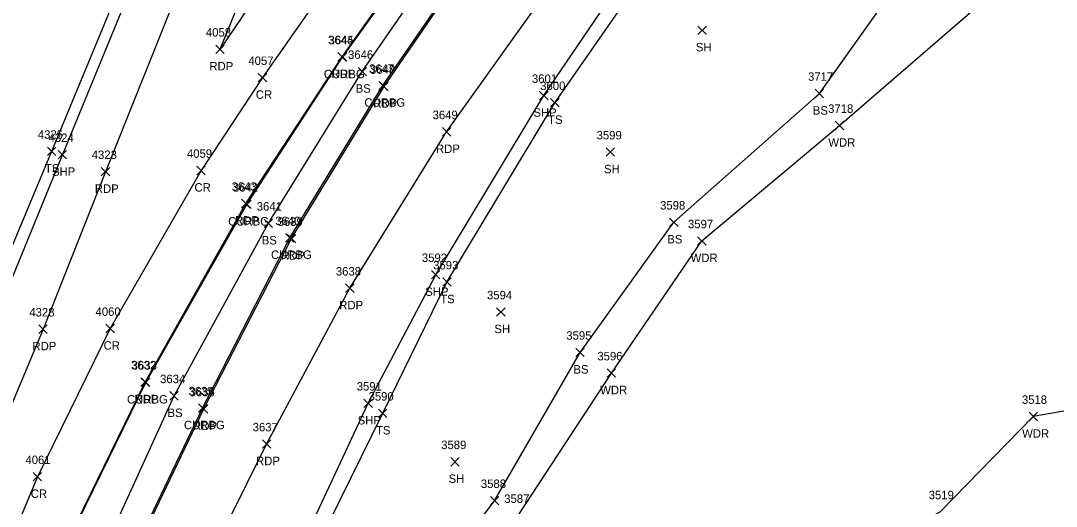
# Model space of a CAD drawing. Extents: x 1623612 to 1625808, y 621345 to 627748.
# Drawn here: x 1624984.7 to 1625229.6, y 627005.8 to 627120.5 of the extents above; entities that cross this region are included whole.
import ezdxf

# ---------------------------------------------------------------- set-up
doc = ezdxf.new("R2010")
doc.units = 0
for name, color, linetype in [('L_A', 7, 'Continuous'), ('L_I', 7, 'Continuous'), ('L_TIC', 7, 'Continuous'), ('LAWA', 7, 'Continuous'), ('LELB', 7, 'Continuous'), ('LSOGP', 7, 'Continuous'), ('P_A', 7, 'Continuous'), ('P_I', 7, 'Continuous'), ('P_TIC', 7, 'Continuous'), ('PET', 7, 'Continuous'), ('PRC', 7, 'Continuous'), ('PSP', 7, 'Continuous'), ('R_A', 7, 'Continuous'), ('R_I', 7, 'Continuous'), ('R_TIC', 7, 'Continuous'), ('RC', 7, 'Continuous')]:
    doc.layers.add(name, color=color, linetype=linetype)

msp = doc.modelspace()

# ---------------------------------------------------------------- linework, layer by layer
at = {"layer": 'L_TIC'}
for points in [[(1625144.85, 627117.25), (1625146.85, 627119.25)], [(1625146.85, 627117.25), (1625144.85, 627119.25)], [(1625064.45, 627107.49), (1625066.45, 627109.49)], [(1625066.45, 627107.49), (1625064.45, 627109.49)], [(1625172.57, 627102.31), (1625174.57, 627104.31)], [(1625174.57, 627102.31), (1625172.57, 627104.31)], [(1625110, 627100.13), (1625112, 627102.13)], [(1625112, 627100.13), (1625110, 627102.13)], [(1625177.32, 627094.73), (1625179.32, 627096.73)], [(1625179.32, 627094.73), (1625177.32, 627096.73)], [(1624990.97, 627088.62), (1624992.97, 627090.62)], [(1624992.97, 627088.62), (1624990.97, 627090.62)], [(1625123.14, 627088.46), (1625125.14, 627090.46)], [(1625125.14, 627088.46), (1625123.14, 627090.46)], [(1625042.24, 627071.63), (1625044.24, 627073.63)], [(1625044.24, 627071.63), (1625042.24, 627073.63)], [(1625138.15, 627071.88), (1625140.15, 627073.88)], [(1625140.15, 627071.88), (1625138.15, 627073.88)], [(1625144.75, 627067.46), (1625146.75, 627069.46)], [(1625146.75, 627067.46), (1625144.75, 627069.46)], [(1625084.48, 627057.74), (1625086.48, 627059.74)], [(1625086.48, 627057.74), (1625084.48, 627059.74)], [(1625097.21, 627050.67), (1625099.21, 627052.67)], [(1625099.21, 627050.67), (1625097.21, 627052.67)], [(1625115.96, 627041.12), (1625117.96, 627043.12)], [(1625117.96, 627041.12), (1625115.96, 627043.12)], [(1625123.36, 627036.24), (1625125.36, 627038.24)], [(1625125.36, 627036.24), (1625123.36, 627038.24)], [(1625019.94, 627030.85), (1625021.94, 627032.85)], [(1625021.94, 627030.85), (1625019.94, 627032.85)], [(1625069.28, 627026.73), (1625071.28, 627028.73)], [(1625071.28, 627026.73), (1625069.28, 627028.73)], [(1625223.16, 627025.96), (1625225.16, 627027.96)], [(1625225.16, 627025.96), (1625223.16, 627027.96)], [(1625086.38, 627015.27), (1625088.38, 627017.27)], [(1625088.38, 627015.27), (1625086.38, 627017.27)], [(1625095.76, 627006.08), (1625097.76, 627008.08)], [(1625097.76, 627006.08), (1625095.76, 627008.08)]]:
    msp.add_lwpolyline(points, dxfattribs=at)
at = {"layer": 'LAWA'}
msp.add_lwpolyline([(1625415.15, 627106.89), (1625382.7, 627098.88), (1625336.27, 627080.42), (1625320.48, 627063.82), (1625320.52, 627063.67), (1625304.7, 627054.6), (1625267.78, 627034.56), (1625224.16, 627026.96), (1625202.12, 627004.43), (1625150.28, 626974.64), (1625120.61, 626985.6), (1625102.29, 627003.55), (1625124.36, 627037.24), (1625145.75, 627068.46), (1625178.32, 627095.73), (1625213.7, 627126.41), (1625246.32, 627163.64), (1625275.84, 627203.6), (1625300.5, 627239.13), (1625315, 627239.75)], dxfattribs=at)
at = {"layer": 'LELB'}
for points in [[(1625117.58, 627610.59), (1625126.29, 627627.53), (1625142.08, 627635.55), (1625160.44, 627641.5), (1625167.39, 627642.29), (1625171.49, 627634.78), (1625171.84, 627609.93), (1625162.44, 627565.4), (1625151.18, 627523.39), (1625138.76, 627481.8), (1625123.56, 627434.86), (1625108.71, 627391.27), (1625093.72, 627346.01), (1625073.56, 627292.42), (1625057.56, 627253.35), (1625042.11, 627214.64), (1625027.56, 627175.81), (1625010.76, 627135.14), (1624991.97, 627089.62), (1624977.24, 627054.49), (1624959.9, 627011.72), (1624941.21, 626966.96), (1624924.46, 626923.78), (1624902.65, 626871.21)], [(1624882.52, 626691.52), (1624894.84, 626726.31), (1624909.44, 626764.41), (1624928.98, 626811.29), (1624939.98, 626838.67), (1624955.85, 626878.86), (1624972.61, 626920.42), (1624987.1, 626955.93), (1625003.91, 626994.51), (1625020.94, 627031.85), (1625043.24, 627072.63), (1625065.45, 627108.49), (1625090.8, 627145.23), (1625113.09, 627173.27), (1625139.58, 627203.52), (1625166.91, 627231.23), (1625194.44, 627257.76)], [(1625025.54, 626870.55), (1625019.71, 626876.15), (1625041.06, 626909.7), (1625061.93, 626941.31), (1625075.11, 626978.51), (1625096.76, 627007.08), (1625116.96, 627042.12), (1625139.15, 627072.88), (1625173.57, 627103.31), (1625198.3, 627138.01)], [(1625469.29, 627095.38), (1625429.94, 627072.01), (1625396.47, 627056.33), (1625363.17, 627036.91), (1625324.86, 627017.28), (1625282.83, 626996.93), (1625240.1, 626976.36), (1625200.92, 626956.72), (1625164.36, 626938.31), (1625128.12, 626918.34), (1625094.57, 626896.89), (1625066.91, 626876.48), (1625035.19, 626854.3), (1625018.18, 626859.5), (1625006.28, 626868.94), (1625007.56, 626879.04), (1625022.39, 626921.76), (1625036.67, 626956.96), (1625050.15, 626986.83), (1625070.28, 627027.73), (1625085.48, 627058.74), (1625111, 627101.13), (1625130.83, 627129.7)]]:
    msp.add_lwpolyline(points, dxfattribs=at)
at = {"layer": 'LSOGP'}
msp.add_lwpolyline([(1625267.78, 627034.56), (1625224.16, 627026.96), (1625202.12, 627004.43), (1625150.28, 626974.64), (1625120.61, 626985.6), (1625102.29, 627003.55), (1625124.36, 627037.24), (1625145.75, 627068.46), (1625178.32, 627095.73), (1625213.7, 627126.41)], dxfattribs=at)
at = {"layer": 'P_TIC'}
for points in [[(1625030.8, 627112.76), (1625032.8, 627114.76)], [(1625032.8, 627112.76), (1625030.8, 627114.76)], [(1625059.67, 627110.97), (1625061.67, 627112.97)], [(1625061.67, 627110.97), (1625059.67, 627112.97)], [(1625040.85, 627106.05), (1625042.85, 627108.05)], [(1625042.85, 627106.05), (1625040.85, 627108.05)], [(1625069.59, 627103.96), (1625071.59, 627105.96)], [(1625071.59, 627103.96), (1625069.59, 627105.96)], [(1625107.38, 627101.81), (1625109.38, 627103.81)], [(1625109.38, 627101.81), (1625107.38, 627103.81)], [(1625084.4, 627093.25), (1625086.4, 627095.25)], [(1625086.4, 627093.25), (1625084.4, 627095.25)], [(1624993.52, 627087.86), (1624995.52, 627089.86)], [(1624995.52, 627087.86), (1624993.52, 627089.86)], [(1625003.72, 627083.82), (1625005.72, 627085.82)], [(1625005.72, 627083.82), (1625003.72, 627085.82)], [(1625026.32, 627084.12), (1625028.32, 627086.12)], [(1625028.32, 627084.12), (1625026.32, 627086.12)], [(1625036.87, 627076.32), (1625038.87, 627078.32)], [(1625038.87, 627076.32), (1625036.87, 627078.32)], [(1625047.74, 627068.01), (1625049.74, 627070.01)], [(1625049.74, 627068.01), (1625047.74, 627070.01)], [(1625081.81, 627059.49), (1625083.81, 627061.49)], [(1625083.81, 627059.49), (1625081.81, 627061.49)], [(1625061.51, 627056.29), (1625063.51, 627058.29)], [(1625063.51, 627056.29), (1625061.51, 627058.29)], [(1624988.96, 627046.61), (1624990.96, 627048.61)], [(1624990.96, 627046.61), (1624988.96, 627048.61)], [(1625004.83, 627046.76), (1625006.83, 627048.76)], [(1625006.83, 627046.76), (1625004.83, 627048.76)], [(1625013.07, 627034.12), (1625015.07, 627036.12)], [(1625015.07, 627034.12), (1625013.07, 627036.12)], [(1625065.83, 627029.1), (1625067.83, 627031.1)], [(1625067.83, 627029.1), (1625065.83, 627031.1)], [(1625026.96, 627027.75), (1625028.96, 627029.75)], [(1625028.96, 627027.75), (1625026.96, 627029.75)], [(1625041.83, 627019.47), (1625043.83, 627021.47)], [(1625043.83, 627019.47), (1625041.83, 627021.47)], [(1624987.6, 627011.73), (1624989.6, 627013.73)], [(1624989.6, 627011.73), (1624987.6, 627013.73)]]:
    msp.add_lwpolyline(points, dxfattribs=at)
at = {"layer": 'PET'}
for points in [[(1625206.33, 627724.86), (1625199.6, 627692.91), (1625193.17, 627661.68), (1625188.24, 627640.17), (1625180.71, 627608.77), (1625169.69, 627563.96), (1625159.07, 627522.64), (1625146.96, 627479.05), (1625132.51, 627431.94), (1625118, 627388.24), (1625102.92, 627344.15), (1625083.29, 627289.12), (1625068.58, 627249.13), (1625054.12, 627210.14), (1625039.48, 627171.95), (1625022.81, 627129.96), (1625004.72, 627084.82), (1624989.96, 627047.61), (1624973.02, 627007.34), (1624953.91, 626961.84), (1624936.28, 626920.12), (1624914, 626865.85)], [(1625051.5, 627142.86), (1625031.8, 627113.76), (1625046.73, 627150.4)], [(1624766.73, 626402.72), (1624780.64, 626437.98), (1624798.05, 626480.06), (1624815.81, 626524.2), (1624827.52, 626552.84), (1624846.03, 626598.35), (1624859.48, 626631.2), (1624866.7, 626649.12), (1624872.17, 626667.17), (1624878.33, 626693.72), (1624888.34, 626729.13), (1624901.95, 626767.65), (1624921.26, 626815.38), (1624932.49, 626843.12), (1624948.41, 626882.32), (1624965.05, 626923.7), (1624979.42, 626958.68), (1624996.36, 626998.74), (1625014.07, 627035.12), (1625037.87, 627077.32), (1625060.67, 627111.97), (1625086.82, 627148.78)], [(1624766.73, 626402.72), (1624766.83, 626400.8), (1624768.74, 626400.13), (1624770.3, 626401.2), (1624784.4, 626436.06), (1624801.24, 626478.11), (1624819.49, 626522.96), (1624830.85, 626551.33), (1624849.51, 626596.84), (1624862.82, 626629.63), (1624870.03, 626647.48), (1624887.2, 626689.75), (1624900.85, 626722.92), (1624916.26, 626761.13), (1624935.59, 626808.93), (1624946.63, 626835.79), (1624962.93, 626876.24), (1624979.58, 626917.12), (1624994.1, 626953.25), (1625010.3, 626991.9), (1625027.96, 627028.75), (1625048.74, 627069.01), (1625070.59, 627104.96), (1625095.62, 627141.4)], [(1624992.52, 626910.77), (1625008.6, 626947.6), (1625024.83, 626984.16), (1625042.83, 627020.47), (1625062.51, 627057.29), (1625085.4, 627094.25), (1625110.27, 627129.17)]]:
    msp.add_lwpolyline(points, dxfattribs=at)
at = {"layer": 'PRC'}
msp.add_lwpolyline([(1625061.45, 627135.11), (1625041.85, 627107.05), (1625027.32, 627085.12), (1625005.83, 627047.76), (1624988.6, 627012.73), (1624970.9, 626970.56), (1624952.4, 626925.97), (1624936.27, 626886.18), (1624924.41, 626857.94)], dxfattribs=at)
at = {"layer": 'PSP'}
for points in [[(1625202.1, 627725.32), (1625195.96, 627694.21), (1625188, 627662.93), (1625183.67, 627642.12), (1625177.07, 627609.37), (1625166.09, 627564.66), (1625155.25, 627523.42), (1625142.64, 627480.35), (1625127.98, 627433.51), (1625113.82, 627390.59), (1625097.55, 627345.36), (1625089.4, 627323.43), (1625076.63, 627290.83), (1625061.58, 627252.06), (1625046.28, 627213.21), (1625030.85, 627174.53), (1625013.15, 627134.16), (1624994.52, 627088.86), (1624979.64, 627052.66), (1624962.1, 627011.11), (1624943.22, 626966.27), (1624926.4, 626923.35), (1624904.99, 626870.39)], [(1625241.24, 626974.73), (1625201.61, 626954.83), (1625165.46, 626936.02), (1625129.49, 626915.73), (1625096.75, 626894.53), (1625068.02, 626874.53), (1625037.74, 626850.73), (1625034.4, 626848.36), (1625028.88, 626848.44), (1625014.47, 626855.76), (1625006.34, 626861.28), (1625002.17, 626866.44), (1625001.48, 626875.79), (1625020.05, 626923.14), (1625034.42, 626958.47), (1625047.14, 626987.9), (1625066.83, 627030.1), (1625082.81, 627060.49), (1625108.38, 627102.81), (1625128.19, 627131.96)]]:
    msp.add_lwpolyline(points, dxfattribs=at)
at = {"layer": 'R_TIC'}
for points in [[(1625059.78, 627110.92), (1625061.78, 627112.92)], [(1625061.78, 627110.92), (1625059.78, 627112.92)], [(1625069.34, 627104.18), (1625071.34, 627106.18)], [(1625071.34, 627104.18), (1625069.34, 627106.18)], [(1625037.15, 627076.1), (1625039.15, 627078.1)], [(1625039.15, 627076.1), (1625037.15, 627078.1)], [(1625047.28, 627068.21), (1625049.28, 627070.21)], [(1625049.28, 627068.21), (1625047.28, 627070.21)], [(1625013.22, 627034.04), (1625015.22, 627036.04)], [(1625015.22, 627034.04), (1625013.22, 627036.04)], [(1625026.68, 627027.97), (1625028.68, 627029.97)], [(1625028.68, 627027.97), (1625026.68, 627029.97)]]:
    msp.add_lwpolyline(points, dxfattribs=at)
at = {"layer": 'RC'}
for points in [[(1624767.13, 626402.39), (1624781.22, 626437.68), (1624798.28, 626479.82), (1624816.29, 626523.98), (1624827.95, 626552.72), (1624846.41, 626598.09), (1624859.85, 626631.15), (1624867.05, 626649.04), (1624872.5, 626667.1), (1624878.6, 626693.46), (1624888.65, 626729.07), (1624902.23, 626767.49), (1624921.49, 626815.28), (1624932.62, 626843.03), (1624948.65, 626882.09), (1624965.45, 626923.58), (1624979.81, 626958.53), (1624996.62, 626998.96), (1625014.22, 627035.04), (1625038.15, 627077.1), (1625060.78, 627111.92), (1625087.16, 627148.54)], [(1624767.13, 626402.39), (1624767.37, 626401.42), (1624768.69, 626400.62), (1624769.87, 626401.46), (1624784.13, 626436.2), (1624801.08, 626478.17), (1624819.28, 626523.2), (1624830.67, 626551.37), (1624849.2, 626596.97), (1624862.54, 626629.65), (1624869.78, 626647.63), (1624886.89, 626689.79), (1624900.54, 626723.06), (1624916.05, 626761.33), (1624935.24, 626808.75), (1624946.34, 626835.89), (1624962.53, 626876.37), (1624979.31, 626917.29), (1624993.83, 626953.39), (1625009.94, 626991.92), (1625027.68, 627028.97), (1625048.28, 627069.21), (1625070.34, 627105.18), (1625095.35, 627141.59)]]:
    msp.add_lwpolyline(points, dxfattribs=at)

# ---------------------------------------------------------------- texts
at = {"layer": 'L_A'}
for s, p in [('SH', (1625144.34, 627113.25)), ('BS', (1625063.89, 627103.49)), ('BS', (1625172.01, 627098.31)), ('TS', (1625109.41, 627096.13)), ('WDR', (1625175.68, 627090.73)), ('TS', (1624990.38, 627084.62)), ('SH', (1625122.63, 627084.46)), ('BS', (1625041.68, 627067.63)), ('BS', (1625137.59, 627067.88)), ('WDR', (1625143.11, 627063.46)), ('TS', (1625083.89, 627053.74)), ('SH', (1625096.7, 627046.67)), ('BS', (1625115.4, 627037.12)), ('WDR', (1625121.73, 627032.24)), ('BS', (1625019.38, 627026.85)), ('TS', (1625068.69, 627022.73)), ('WDR', (1625221.52, 627021.96)), ('SH', (1625085.87, 627011.27))]:
    msp.add_text(s, height=2, dxfattribs=at).set_placement(p)
at = {"layer": 'L_I'}
for s, p in [('3646', (1625062.08, 627111.49)), ('3717', (1625170.88, 627106.31)), ('3600', (1625107.53, 627104.13)), ('3718', (1625175.63, 627098.73)), ('4325', (1624988.71, 627092.62)), ('3599', (1625120.87, 627092.46)), ('3641', (1625040.49, 627075.63)), ('3598', (1625135.89, 627075.88)), ('3597', (1625142.49, 627071.46)), ('3593', (1625082.22, 627061.74)), ('3594', (1625094.95, 627054.67)), ('3595', (1625113.7, 627045.12)), ('3596', (1625121.05, 627040.24)), ('3634', (1625017.63, 627034.85)), ('3590', (1625066.93, 627030.73)), ('3518', (1625221.46, 627029.96)), ('3589', (1625084.11, 627019.27)), ('3588', (1625093.5, 627010.08)), ('3587', (1625099.03, 627006.55)), ('3587', (1625099.03, 627006.55)), ('3519', (1625199.42, 627007.43))]:
    msp.add_text(s, height=2, dxfattribs=at).set_placement(p)
at = {"layer": 'P_A'}
for s, p in [('RDP', (1625029.29, 627108.76)), ('RDP', (1625058.16, 627106.97)), ('CR', (1625040.28, 627102.05)), ('RDP', (1625068.08, 627099.96)), ('SHP', (1625105.92, 627097.81)), ('RDP', (1625082.89, 627089.25)), ('SHP', (1624992.06, 627083.86)), ('RDP', (1625002.2, 627079.82)), ('CR', (1625025.76, 627080.12)), ('RDP', (1625035.35, 627072.32)), ('RDP', (1625046.23, 627064.01)), ('SHP', (1625080.35, 627055.49)), ('RDP', (1625060, 627052.29)), ('RDP', (1624987.45, 627042.61)), ('CR', (1625004.26, 627042.76)), ('RDP', (1625011.56, 627030.12)), ('RDP', (1625025.45, 627023.75)), ('SHP', (1625064.36, 627025.1)), ('RDP', (1625040.32, 627015.47)), ('CR', (1624987.04, 627007.73))]:
    msp.add_text(s, height=2, dxfattribs=at).set_placement(p)
at = {"layer": 'P_I'}
for s, p in [('4058', (1625028.46, 627116.76)), ('3644', (1625057.36, 627114.97)), ('4057', (1625038.51, 627110.05)), ('3648', (1625067.28, 627107.96)), ('3601', (1625105.57, 627105.81)), ('3649', (1625082.08, 627097.25)), ('4324', (1624991.26, 627091.86)), ('4323', (1625001.46, 627087.82)), ('4059', (1625023.98, 627088.12)), ('3643', (1625034.56, 627080.32)), ('3639', (1625045.42, 627072.01)), ('3592', (1625079.55, 627063.49)), ('3638', (1625059.2, 627060.29)), ('4328', (1624986.7, 627050.61)), ('4060', (1625002.36, 627050.76)), ('3632', (1625010.77, 627038.12)), ('3636', (1625024.6, 627031.75)), ('3591', (1625064.13, 627033.1)), ('3637', (1625039.53, 627023.47)), ('4061', (1624985.78, 627015.73))]:
    msp.add_text(s, height=2, dxfattribs=at).set_placement(p)
at = {"layer": 'R_A'}
for p in [(1625056.36, 627106.92), (1625065.93, 627100.18), (1625033.73, 627072.1), (1625043.86, 627064.21), (1625009.8, 627030.04), (1625023.26, 627023.97)]:
    msp.add_text('CURBG', height=2, dxfattribs=at).set_placement(p)
at = {"layer": 'R_I'}
for s, p in [('3645', (1625057.48, 627114.92)), ('3647', (1625067.04, 627108.18)), ('3642', (1625034.84, 627080.1)), ('3640', (1625044.88, 627072.21)), ('3633', (1625010.92, 627038.04)), ('3635', (1625024.37, 627031.97))]:
    msp.add_text(s, height=2, dxfattribs=at).set_placement(p)

doc.saveas('drawing.dxf')
